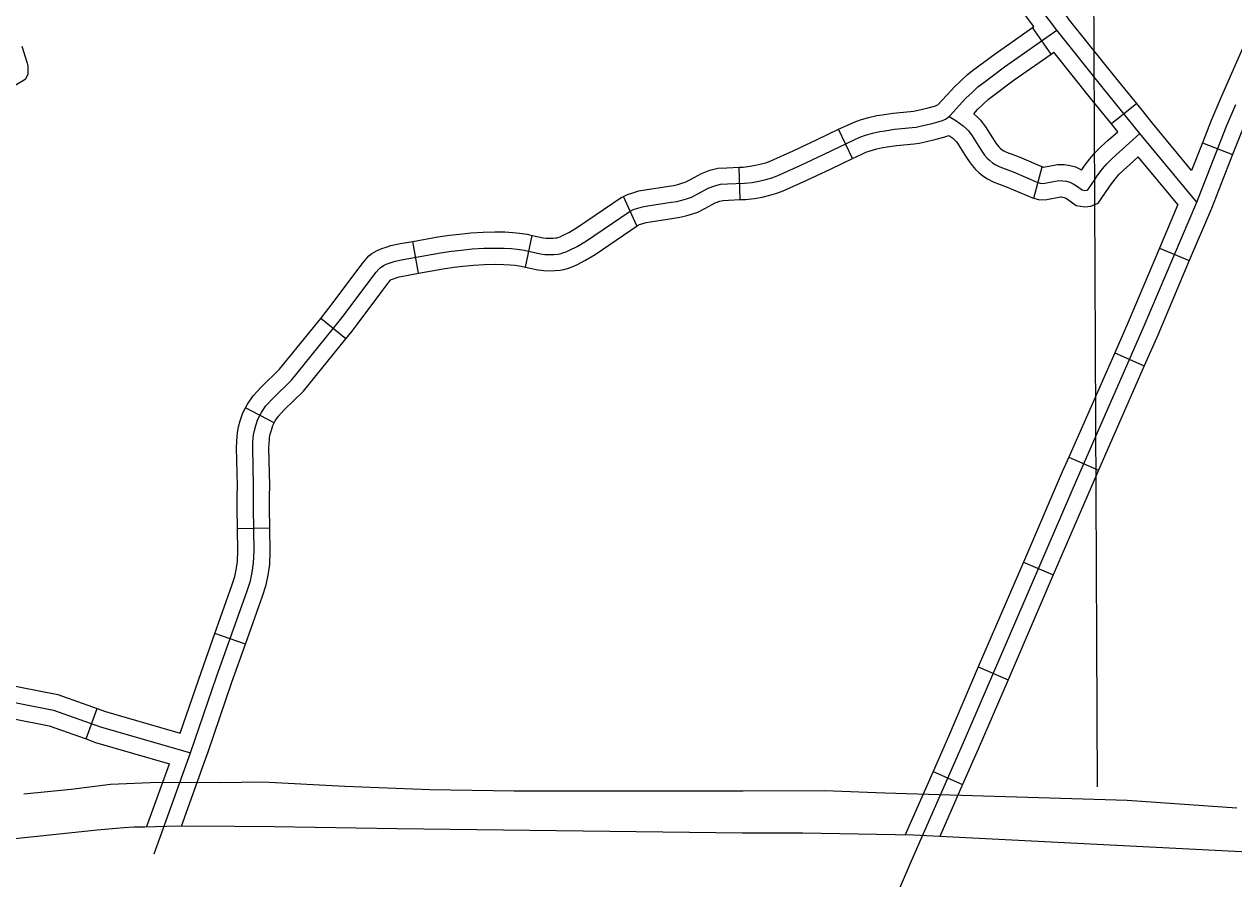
# Model space of a CAD drawing. Extents: x -492261 to -432772, y 1441225 to 1452922.
# Drawn here: x -458538.4 to -458378.5, y 1451109.9 to 1451222.9 of the extents above; entities that cross this region are included whole.
import ezdxf

# ---------------------------------------------------------------- set-up
doc = ezdxf.new("R2010")
doc.units = 0
doc.layers.add('Default', color=7, linetype='Continuous')

msp = doc.modelspace()

# ---------------------------------------------------------------- linework, layer by layer
at = {"layer": 'Default'}
for p, q in [((-458402.63, 1451218.91), (-458405.09, 1451222.42)), ((-458391.3, 1451212.36), (-458394.64, 1451209.67)), ((-458428.87, 1451205.11), (-458430.72, 1451208.97)), ((-458382.6, 1451207.18), (-458378.62, 1451205.61)), ((-458443.74, 1451199.67), (-458443.9, 1451203.95)), ((-458404.9, 1451199.86), (-458403.79, 1451204)), ((-458457.4, 1451196.19), (-458459.18, 1451200.09)), ((-458486.3, 1451189.93), (-458487.06, 1451194.15)), ((-458472.16, 1451190.75), (-458471.26, 1451194.94)), ((-458388.29, 1451193.27), (-458384.34, 1451191.6)), ((-458495.89, 1451181.27), (-458499.21, 1451183.97)), ((-458394.21, 1451179.43), (-458390.29, 1451177.7)), ((-458505.37, 1451170.16), (-458509.19, 1451172.12)), ((-458400.28, 1451165.62), (-458396.36, 1451163.89)), ((-458505.94, 1451156.23), (-458510.22, 1451156.16)), ((-458406.28, 1451151.75), (-458402.34, 1451150.06)), ((-458509.19, 1451140.89), (-458513.23, 1451142.32)), ((-458412.25, 1451137.9), (-458408.31, 1451136.2)), ((-458530.25, 1451128.36), (-458528.81, 1451132.39)), ((-458418.24, 1451124.07), (-458414.32, 1451122.35))]:
    msp.add_line(p, q, dxfattribs=at)
for points in [[(-458396.3, 1451547.82), (-458396.75, 1451396.11), (-458397.09, 1451248.13), (-458396.53, 1451122.02)], [(-458404.91, 1451222.55), (-458407.79, 1451226.38), (-458411.13, 1451229.94), (-458413.75, 1451232.81)], [(-458383.37, 1451199.37), (-458390.87, 1451208.41), (-458395.72, 1451214.42), (-458401.86, 1451222.07), (-458406.15, 1451227.76)], [(-458391.3, 1451212.36), (-458394.05, 1451215.77), (-458400.17, 1451223.39), (-458400.69, 1451224.08)], [(-458508.11, 1451161.85), (-458508.21, 1451166.87), (-458508.19, 1451167.59), (-458508.16, 1451168.13), (-458508.1, 1451168.56), (-458507.99, 1451169.14), (-458507.81, 1451169.81), (-458507.53, 1451170.64), (-458507.07, 1451171.54), (-458506.49, 1451172.39), (-458505.57, 1451173.39), (-458503.09, 1451175.8), (-458496.77, 1451183.58), (-458496.13, 1451184.43), (-458492.73, 1451188.96), (-458491.9, 1451190.07), (-458491.55, 1451190.48), (-458491.38, 1451190.65), (-458491.2, 1451190.8), (-458490.83, 1451191.02), (-458490.43, 1451191.18), (-458489.9, 1451191.35), (-458489.38, 1451191.51), (-458488.3, 1451191.75), (-458483.38, 1451192.63), (-458481.91, 1451192.84), (-458480.66, 1451192.99), (-458479.19, 1451193.14), (-458477.66, 1451193.23), (-458476.17, 1451193.27), (-458474.94, 1451193.25), (-458474, 1451193.19), (-458473.22, 1451193.12), (-458472.33, 1451192.98), (-458470.14, 1451192.5), (-458469.56, 1451192.43), (-458468.93, 1451192.41), (-458468.33, 1451192.43), (-458467.82, 1451192.47), (-458467.54, 1451192.52), (-458467.22, 1451192.61), (-458466.76, 1451192.77), (-458466.3, 1451192.98), (-458465.3, 1451193.49), (-458464.09, 1451194.21), (-458458.44, 1451198.07), (-458457.84, 1451198.34), (-458457.29, 1451198.54), (-458456.67, 1451198.72), (-458455.95, 1451198.85), (-458452.87, 1451199.33), (-458452.14, 1451199.44), (-458451.46, 1451199.6), (-458450.83, 1451199.77), (-458450.2, 1451200), (-458449.34, 1451200.42), (-458447.97, 1451201.17), (-458447.11, 1451201.5), (-458446.35, 1451201.7), (-458445.41, 1451201.75), (-458443.18, 1451201.83), (-458442.18, 1451201.95), (-458441.27, 1451202.1), (-458440.35, 1451202.32), (-458439.57, 1451202.55), (-458438.87, 1451202.81), (-458435.83, 1451204.17), (-458432.64, 1451205.68), (-458428.66, 1451207.58), (-458427.9, 1451207.92), (-458427.19, 1451208.17), (-458426.23, 1451208.45), (-458425.28, 1451208.66), (-458424.63, 1451208.77), (-458423.32, 1451208.96), (-458420.98, 1451209.18), (-458420.45, 1451209.26), (-458419.74, 1451209.4), (-458418.36, 1451209.72), (-458417.42, 1451209.99), (-458416.97, 1451210.14), (-458416.6, 1451210.29), (-458416.27, 1451210.51), (-458415.98, 1451210.77), (-458414.76, 1451212.12), (-458413.88, 1451213.06), (-458413.08, 1451213.84), (-458412.31, 1451214.56), (-458411.69, 1451215.04), (-458408.77, 1451217.23), (-458401.86, 1451222.07)], [(-458417.15, 1451212.67), (-458416.33, 1451213.57), (-458415.41, 1451214.56), (-458414.55, 1451215.39), (-458413.71, 1451216.18), (-458413, 1451216.74), (-458410.03, 1451218.96), (-458405.09, 1451222.42)], [(-458405.09, 1451222.42), (-458404.91, 1451222.55)], [(-458376.66, 1451221.13), (-458380.21, 1451213.04), (-458381.44, 1451210.13), (-458382.6, 1451207.18)], [(-458538.76, 1451219.96), (-458538.04, 1451217.69), (-458537.95, 1451217.34), (-458537.98, 1451216.22), (-458538.33, 1451215.56), (-458540.08, 1451214.48)], [(-458412.84, 1451211.03), (-458412.35, 1451211.56), (-458411.6, 1451212.29), (-458410.91, 1451212.93), (-458410.39, 1451213.35), (-458407.51, 1451215.49), (-458402.63, 1451218.91)], [(-458402.63, 1451218.91), (-458402.27, 1451219.16)], [(-458394.64, 1451209.67), (-458397.39, 1451213.08), (-458402.27, 1451219.16)], [(-458378.24, 1451212.19), (-458379.46, 1451209.32), (-458383.4, 1451199.3), (-458390.47, 1451182.61), (-458399.18, 1451162.81), (-458414.24, 1451127.85), (-458421.11, 1451112.2), (-458432.04, 1451086.78)], [(-458378.24, 1451212.19), (-458379.46, 1451209.32), (-458383.4, 1451199.3), (-458390.47, 1451182.61), (-458399.18, 1451162.81), (-458414.24, 1451127.85), (-458421.11, 1451112.2), (-458432.04, 1451086.78)], [(-458430.72, 1451208.97), (-458429.55, 1451209.53), (-458428.68, 1451209.92), (-458427.84, 1451210.21), (-458426.78, 1451210.52), (-458425.69, 1451210.77), (-458424.95, 1451210.89), (-458423.57, 1451211.09), (-458421.23, 1451211.31), (-458420.82, 1451211.37), (-458420.2, 1451211.5), (-458418.89, 1451211.8), (-458418.06, 1451212.03), (-458417.73, 1451212.14), (-458417.61, 1451212.2), (-458417.58, 1451212.21), (-458417.5, 1451212.28), (-458417.15, 1451212.67)], [(-458384.04, 1451203.53), (-458389.21, 1451209.76), (-458391.3, 1451212.36)], [(-458416.1, 1451210.66), (-458415.22, 1451210.13), (-458414.74, 1451209.79), (-458414.26, 1451209.42), (-458413.82, 1451209.03), (-458413.59, 1451208.8), (-458413.41, 1451208.57), (-458413.07, 1451208.08), (-458412.19, 1451206.67), (-458411.7, 1451205.92), (-458411.43, 1451205.55), (-458411.07, 1451205.16), (-458410.76, 1451204.87), (-458410.37, 1451204.54), (-458409.95, 1451204.27), (-458409.41, 1451203.99), (-458407.64, 1451203.32), (-458404.38, 1451201.94), (-458403.89, 1451201.81), (-458403.43, 1451201.82), (-458401.58, 1451202.18), (-458401.08, 1451202.17), (-458400.57, 1451202.09), (-458400.14, 1451201.96), (-458399.68, 1451201.77), (-458399.25, 1451201.49), (-458398.49, 1451200.94), (-458398.14, 1451200.89), (-458397.86, 1451200.92), (-458397.77, 1451200.95), (-458396.81, 1451202.38), (-458396.51, 1451202.82), (-458395.81, 1451203.73), (-458395.24, 1451204.41), (-458394.54, 1451205.12), (-458393.63, 1451205.93), (-458390.87, 1451208.41)], [(-458412.84, 1451211.03), (-458412.34, 1451210.58), (-458411.98, 1451210.21), (-458411.69, 1451209.84), (-458411.29, 1451209.27), (-458410.38, 1451207.83), (-458409.94, 1451207.14), (-458409.77, 1451206.91), (-458409.54, 1451206.66), (-458409.34, 1451206.47), (-458409.1, 1451206.27), (-458408.88, 1451206.13), (-458408.54, 1451205.95), (-458406.84, 1451205.31), (-458403.68, 1451203.97), (-458403.79, 1451204)], [(-458376.85, 1451209.97), (-458377.47, 1451208.51), (-458378.62, 1451205.61)], [(-458443.9, 1451203.95), (-458443.34, 1451203.97), (-458442.48, 1451204.07), (-458441.7, 1451204.2), (-458440.91, 1451204.39), (-458440.24, 1451204.59), (-458439.67, 1451204.8), (-458436.73, 1451206.11), (-458433.56, 1451207.61), (-458430.72, 1451208.97)], [(-458403.79, 1451204), (-458403.64, 1451203.96), (-458401.78, 1451204.32), (-458400.9, 1451204.31), (-458400.1, 1451204.19), (-458399.4, 1451203.98), (-458398.68, 1451203.67), (-458398.57, 1451203.6), (-458398.24, 1451204.08), (-458397.49, 1451205.07), (-458396.82, 1451205.86), (-458396.01, 1451206.67), (-458395.06, 1451207.53), (-458393.81, 1451208.64)], [(-458393.81, 1451208.64), (-458394.64, 1451209.67)], [(-458428.87, 1451205.11), (-458427.76, 1451205.64), (-458427.12, 1451205.92), (-458426.53, 1451206.12), (-458425.69, 1451206.37), (-458424.86, 1451206.56), (-458424.3, 1451206.66), (-458423.07, 1451206.83), (-458420.72, 1451207.05), (-458420.08, 1451207.15), (-458419.28, 1451207.31), (-458417.83, 1451207.65), (-458416.79, 1451207.94), (-458416.13, 1451208.16)], [(-458416.13, 1451208.16), (-458415.63, 1451207.77), (-458415.31, 1451207.49), (-458415.21, 1451207.39), (-458415.13, 1451207.29), (-458414.86, 1451206.9), (-458414, 1451205.52), (-458413.47, 1451204.7), (-458413.08, 1451204.18), (-458412.6, 1451203.65), (-458412.19, 1451203.26), (-458411.65, 1451202.82), (-458411.02, 1451202.41), (-458410.27, 1451202.03), (-458408.44, 1451201.33), (-458405.08, 1451199.9), (-458404.9, 1451199.86)], [(-458382.6, 1451207.18), (-458384.04, 1451203.53)], [(-458443.74, 1451199.67), (-458443.02, 1451199.69), (-458441.87, 1451199.83), (-458440.85, 1451200), (-458439.8, 1451200.25), (-458438.9, 1451200.52), (-458438.06, 1451200.82), (-458434.94, 1451202.22), (-458431.72, 1451203.74), (-458428.87, 1451205.11)], [(-458404.9, 1451199.86), (-458404.14, 1451199.66), (-458403.2, 1451199.68), (-458401.38, 1451200.03), (-458401.26, 1451200.03), (-458401.05, 1451200), (-458400.87, 1451199.94), (-458400.69, 1451199.87), (-458400.45, 1451199.72), (-458399.31, 1451198.88), (-458398.16, 1451198.73), (-458397.37, 1451198.82), (-458396.39, 1451199.18), (-458395.04, 1451201.17), (-458394.77, 1451201.56), (-458394.14, 1451202.38), (-458393.65, 1451202.97), (-458393.06, 1451203.56), (-458392.2, 1451204.33), (-458391.1, 1451205.32)], [(-458385.86, 1451199.01), (-458391.1, 1451205.32)], [(-458378.62, 1451205.61), (-458381.42, 1451198.49), (-458384.34, 1451191.6)], [(-458459.18, 1451200.09), (-458458.65, 1451200.33), (-458457.95, 1451200.58), (-458457.15, 1451200.81), (-458456.3, 1451200.96), (-458453.2, 1451201.44), (-458452.55, 1451201.55), (-458451.99, 1451201.67), (-458451.48, 1451201.82), (-458451.03, 1451201.97), (-458450.33, 1451202.32), (-458448.87, 1451203.12), (-458447.77, 1451203.54), (-458446.69, 1451203.82), (-458445.51, 1451203.89), (-458443.9, 1451203.95)], [(-458471.26, 1451194.94), (-458469.79, 1451194.62), (-458469.4, 1451194.57), (-458468.91, 1451194.55), (-458468.46, 1451194.57), (-458468.11, 1451194.6), (-458467.99, 1451194.62), (-458467.85, 1451194.66), (-458467.56, 1451194.76), (-458467.23, 1451194.91), (-458466.34, 1451195.36), (-458465.24, 1451196.02), (-458459.5, 1451199.94), (-458459.18, 1451200.09)], [(-458457.4, 1451196.19), (-458457.04, 1451196.36), (-458456.64, 1451196.5), (-458456.18, 1451196.63), (-458455.59, 1451196.74), (-458452.54, 1451197.21), (-458451.74, 1451197.34), (-458450.93, 1451197.52), (-458450.19, 1451197.73), (-458449.36, 1451198.02), (-458448.35, 1451198.52), (-458447.07, 1451199.22), (-458446.45, 1451199.45), (-458446.02, 1451199.57), (-458445.31, 1451199.61), (-458443.74, 1451199.67)], [(-458385.86, 1451199.01), (-458388.29, 1451193.27)], [(-458487.06, 1451194.15), (-458483.72, 1451194.75), (-458482.18, 1451194.97), (-458480.89, 1451195.12), (-458479.36, 1451195.27), (-458477.76, 1451195.37), (-458476.18, 1451195.41), (-458474.86, 1451195.39), (-458473.82, 1451195.33), (-458472.94, 1451195.24), (-458471.94, 1451195.09), (-458471.26, 1451194.94)], [(-458472.16, 1451190.75), (-458470.49, 1451190.39), (-458469.73, 1451190.3), (-458468.94, 1451190.27), (-458468.2, 1451190.28), (-458467.54, 1451190.35), (-458467.08, 1451190.43), (-458466.59, 1451190.56), (-458465.96, 1451190.78), (-458465.37, 1451191.05), (-458464.27, 1451191.61), (-458462.93, 1451192.41), (-458457.39, 1451196.2), (-458457.4, 1451196.19)], [(-458499.21, 1451183.97), (-458498.46, 1451184.9), (-458497.84, 1451185.72), (-458494.44, 1451190.25), (-458493.58, 1451191.41), (-458493.13, 1451191.93), (-458492.84, 1451192.22), (-458492.46, 1451192.55), (-458491.77, 1451192.96), (-458491.15, 1451193.2), (-458490.55, 1451193.4), (-458489.93, 1451193.59), (-458488.72, 1451193.85), (-458487.06, 1451194.15)], [(-458388.29, 1451193.27), (-458392.44, 1451183.46), (-458394.21, 1451179.43)], [(-458486.3, 1451189.93), (-458483.05, 1451190.52), (-458481.64, 1451190.72), (-458480.43, 1451190.86), (-458479.01, 1451191), (-458477.56, 1451191.09), (-458476.15, 1451191.13), (-458475.02, 1451191.11), (-458474.17, 1451191.06), (-458473.49, 1451190.99), (-458472.73, 1451190.87), (-458472.16, 1451190.75)], [(-458384.34, 1451191.6), (-458388.51, 1451181.76), (-458390.29, 1451177.7)], [(-458495.89, 1451181.27), (-458495.08, 1451182.26), (-458494.42, 1451183.14), (-458491.01, 1451187.68), (-458490.22, 1451188.74), (-458489.98, 1451189.02), (-458489.94, 1451189.06), (-458489.89, 1451189.09), (-458489.71, 1451189.16), (-458489.25, 1451189.31), (-458488.83, 1451189.44), (-458487.89, 1451189.65), (-458486.3, 1451189.93)], [(-458509.19, 1451172.12), (-458508.91, 1451172.64), (-458508.17, 1451173.73), (-458507.11, 1451174.88), (-458504.67, 1451177.25), (-458499.21, 1451183.97)], [(-458505.37, 1451170.16), (-458505.23, 1451170.44), (-458504.81, 1451171.05), (-458504.04, 1451171.89), (-458501.51, 1451174.35), (-458495.89, 1451181.27)], [(-458394.21, 1451179.43), (-458400.28, 1451165.62)], [(-458390.29, 1451177.7), (-458396.36, 1451163.89)], [(-458510.22, 1451156.16), (-458510.26, 1451158.88), (-458510.27, 1451160.46), (-458510.25, 1451161.85), (-458510.35, 1451166.87), (-458510.34, 1451167.69), (-458510.29, 1451168.35), (-458510.21, 1451168.9), (-458510.08, 1451169.61), (-458509.86, 1451170.43), (-458509.52, 1451171.47), (-458509.19, 1451172.12)], [(-458505.94, 1451156.23), (-458505.98, 1451158.92), (-458505.99, 1451160.44), (-458505.97, 1451161.86), (-458506.07, 1451166.87), (-458506.05, 1451167.49), (-458506.02, 1451167.91), (-458505.98, 1451168.21), (-458505.9, 1451168.66), (-458505.75, 1451169.2), (-458505.55, 1451169.81), (-458505.37, 1451170.16)], [(-458400.28, 1451165.62), (-458401.14, 1451163.66), (-458406.28, 1451151.75)], [(-458396.36, 1451163.89), (-458397.21, 1451161.95), (-458402.34, 1451150.06)], [(-458521.25, 1451113.16), (-458516.45, 1451126.52), (-458512.99, 1451136.58), (-458508.96, 1451147.95), (-458508.51, 1451149.28), (-458508.28, 1451150.38), (-458508.11, 1451151.65), (-458508.03, 1451153.2), (-458508.12, 1451158.9), (-458508.13, 1451160.45), (-458508.11, 1451161.85)], [(-458513.23, 1451142.32), (-458510.98, 1451148.66), (-458510.58, 1451149.85), (-458510.39, 1451150.74), (-458510.24, 1451151.84), (-458510.18, 1451153.23), (-458510.22, 1451156.16)], [(-458509.19, 1451140.89), (-458506.93, 1451147.25), (-458506.43, 1451148.72), (-458506.16, 1451150.02), (-458505.97, 1451151.45), (-458505.89, 1451153.16), (-458505.94, 1451156.23)], [(-458406.28, 1451151.75), (-458412.25, 1451137.9)], [(-458402.34, 1451150.06), (-458408.31, 1451136.2)], [(-458517.81, 1451129.14), (-458515.01, 1451137.29), (-458513.23, 1451142.32)], [(-458514.13, 1451126.66), (-458510.96, 1451135.88), (-458509.19, 1451140.89)], [(-458571.93, 1451105.47), (-458571.46, 1451114.72), (-458571.28, 1451115.49), (-458571.04, 1451116.36), (-458570.75, 1451117.4), (-458570.65, 1451118.09), (-458570.65, 1451118.94), (-458570.75, 1451119.73), (-458571.21, 1451121.75), (-458571.44, 1451129.68), (-458571.74, 1451137.19), (-458571.7, 1451137.34), (-458571.61, 1451137.52), (-458571.41, 1451137.8), (-458571.13, 1451138.01), (-458570.85, 1451138.13), (-458570.58, 1451138.21), (-458570.19, 1451138.25), (-458569.69, 1451138.24), (-458569.16, 1451138.17), (-458548.86, 1451134.98), (-458534.58, 1451132.18), (-458528.35, 1451129.95), (-458516.45, 1451126.52)], [(-458412.25, 1451137.9), (-458416.21, 1451128.71), (-458418.24, 1451124.07)], [(-458543.71, 1451136.15), (-458534.01, 1451134.25), (-458528.81, 1451132.39)], [(-458408.31, 1451136.2), (-458412.28, 1451127), (-458414.32, 1451122.35)], [(-458544.54, 1451131.94), (-458535.15, 1451130.1), (-458530.25, 1451128.36)], [(-458528.81, 1451132.39), (-458527.69, 1451131.99), (-458517.81, 1451129.14)], [(-458530.25, 1451128.36), (-458529, 1451127.91), (-458519.24, 1451125.09)], [(-458517.65, 1451116.85), (-458514.43, 1451125.81), (-458514.13, 1451126.66)], [(-458522.26, 1451116.7), (-458519.24, 1451125.09)], [(-458418.24, 1451124.07), (-458421.91, 1451115.71)], [(-458538.5, 1451121.1), (-458532.25, 1451121.71), (-458527.02, 1451122.39), (-458520.74, 1451122.67), (-458512.51, 1451122.63), (-458506.89, 1451122.71), (-458496.03, 1451122.12), (-458484.79, 1451121.67), (-458473.66, 1451121.51), (-458452.11, 1451121.5), (-458443.35, 1451121.52), (-458432.6, 1451121.57), (-458424.63, 1451121.23), (-458415.96, 1451120.96), (-458405.69, 1451120.66), (-458392.56, 1451120.29), (-458378.06, 1451119.25)], [(-458414.32, 1451122.35), (-458417.33, 1451115.48)], [(-458261.72, 1451107.23), (-458286.07, 1451108.62), (-458321.72, 1451110.43), (-458362.7, 1451112.71), (-458420.84, 1451115.66), (-458435.44, 1451115.9), (-458443.42, 1451115.9), (-458489.11, 1451116.49), (-458505.39, 1451116.74), (-458510.65, 1451116.81), (-458518.22, 1451116.83), (-458522.49, 1451116.69), (-458523.96, 1451116.69), (-458525.22, 1451116.62), (-458528.8, 1451116.3), (-458540.08, 1451115.1), (-458548.91, 1451113.95), (-458560.35, 1451112.17), (-458563.6, 1451111.47), (-458565.97, 1451110.95)]]:
    msp.add_lwpolyline(points, dxfattribs=at)

doc.saveas('drawing.dxf')
